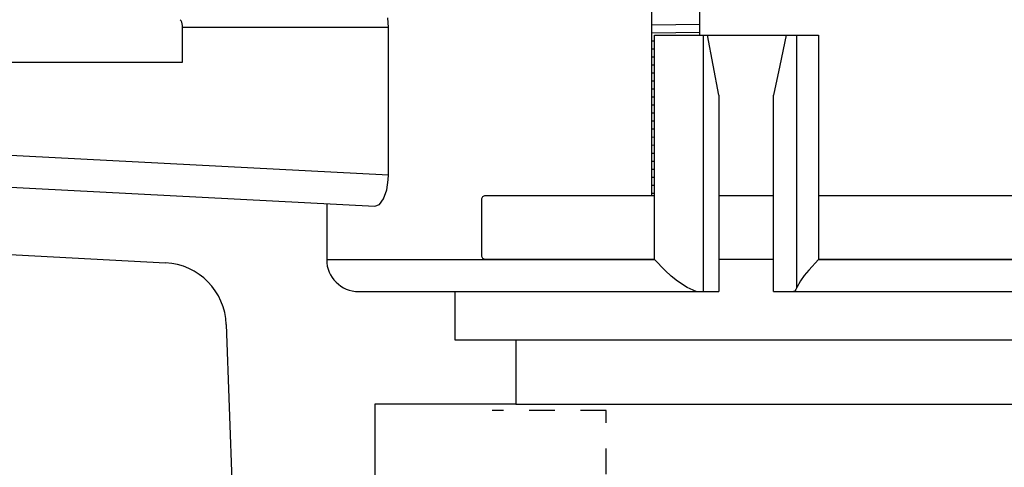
# Model space of a CAD drawing. Extents: x -285 to 5863, y 308 to 3178.
# Tile 347 of 622: x 1791.17 to 1795, y 969.51 to 971.26. Entities that reach past the tile are written whole.
import ezdxf

# ---------------------------------------------------------------- set-up
doc = ezdxf.new("R2010")
doc.units = 0
doc.header["$MEASUREMENT"] = 0
doc.header["$PDSIZE"] = 1
doc.linetypes.add('HIDDEN5', pattern=[0.05, 0.025, -0.025])
doc.layers.get('DEFPOINTS').update_dxf_attribs({"linetype": 'CONTINUOUS'})
for name, color, linetype in [('DIM', 3, 'CONTINUOUS'), ('FILL-TUBE', 1, 'CONTINUOUS'), ('JACK-SCREW', 2, 'CONTINUOUS'), ('SPILL-BUCKET', 1, 'CONTINUOUS')]:
    doc.layers.add(name, color=color, linetype=linetype)
doc.styles.add('SIMPLEX', font='simplex')
doc.dimstyles.new('DIM64', dxfattribs={"dimscale": 64, "dimtxt": 0.09375, "dimasz": 0.09375, "dimexe": 0.0625, "dimexo": 0.0625, "dimgap": 0.046875, "dimtad": 1, "dimdec": 4, "dimzin": 3, "dimdsep": 46, "dimlunit": 4, "dimtxsty": 'SIMPLEX', "dimcen": 0, "dimclrd": 256, "dimclre": 256, "dimclrt": 256, "dimadec": 0, "dimazin": 0, "dimtfac": 1, "dimtdec": 4, "dimtmove": 0, "dimatfit": 3, "dimfxl": 1, "dimfrac": 2, "dimtolj": 1, "dimtzin": 0, "dimarcsym": 0})

# ---------------------------------------------------------------- blocks, each defined once
blk = doc.blocks.new('*D13')
at = {"layer": 'DEFPOINTS', "color": 0, "transparency": 16777216}
for p in [(1368.5472, 978.296), (2031.7725, 978.0147), (1368.5472, 700.5233)]:
    blk.add_point(p, dxfattribs=at)
at = {"layer": 'DIM', "lineweight": -2, "transparency": 16777216}
for p, q in [((1368.5472, 974.296), (1368.5472, 696.5233)), ((2031.7725, 974.0147), (2031.7725, 696.5233)), ((2025.7725, 700.5233), (1374.5472, 700.5233))]:
    blk.add_line(p, q, dxfattribs=at)
at = {"layer": 'DIM', "transparency": 16777216}
for points in [[(1374.5472, 701.5233), (1374.5472, 699.5233), (1368.5472, 700.5233)], [(2025.7725, 701.5233), (2025.7725, 699.5233), (2031.7725, 700.5233)]]:
    blk.add_solid(points, dxfattribs=at)
at = {"layer": 'DIM', "transparency": 16777216, "insert": (1700.1599, 708.0947), "char_height": 6, "attachment_point": 5, "style": 'SIMPLEX'}
blk.add_mtext('\\A1;55\'-3 1/4" (F.V. TANK SLAB)', dxfattribs=at)

msp = doc.modelspace()

# ---------------------------------------------------------------- linework, layer by layer
at = {"layer": 'FILL-TUBE', "color": 1, "linetype": 'HIDDEN5'}
msp.add_lwpolyline([(1793.452, 923.08497), (1793.452, 969.73364), (1793.00849, 969.73364)], dxfattribs=at)
at = {"layer": 'JACK-SCREW'}
for p, q in [((1793.63015, 970.57129), (1793.63015, 971.62265)), ((1793.81765, 971.19569), (1793.81765, 971.62265))]:
    msp.add_line(p, q, dxfattribs=at)
at = {"layer": 'JACK-SCREW', "color": 2, "linetype": 'Continuous'}
for points in [[(1793.63989, 970.32129), (1792.98301, 970.32129, -0.4142136), (1792.96739, 970.33692), (1792.96739, 970.55567, -0.4142136), (1792.98301, 970.57129), (1793.63989, 970.57129)], [(1794.27971, 970.57129), (1797.2114, 970.57129, -0.4142136), (1797.22703, 970.55567), (1797.22703, 970.33692, -0.4142136), (1797.2114, 970.32129), (1794.27971, 970.32129)]]:
    msp.add_lwpolyline(points, format="xyb", dxfattribs=at)
for points in [[(1793.89125, 970.57129), (1794.10429, 970.57129)], [(1794.10429, 970.32129), (1793.89125, 970.32129)]]:
    msp.add_lwpolyline(points, dxfattribs=at)
at = {"layer": 'SPILL-BUCKET', "color": 7, "linetype": 'Continuous'}
for p, q in [((1791.80104, 971.09092), (1791.80104, 971.23413)), ((1793.81765, 971.23791), (1793.63015, 971.23524)), ((1793.81765, 971.20665), (1793.63015, 971.20399)), ((1793.63989, 971.17287), (1793.63015, 971.17273)), ((1793.63989, 971.14162), (1793.63015, 971.14148)), ((1790.42698, 971.09092), (1791.80104, 971.09092)), ((1793.63989, 971.11037), (1793.63015, 971.11023)), ((1793.63989, 971.07911), (1793.63015, 971.07897)), ((1793.63989, 971.04786), (1793.63015, 971.04772)), ((1793.63989, 971.01661), (1793.63015, 971.01647)), ((1793.63989, 970.98535), (1793.63015, 970.98521)), ((1793.63989, 970.9541), (1793.63015, 970.95396)), ((1793.63989, 970.92285), (1793.63015, 970.92271)), ((1793.63989, 970.89159), (1793.63015, 970.89145)), ((1793.63989, 970.86034), (1793.63015, 970.8602)), ((1793.63989, 970.82909), (1793.63015, 970.82895)), ((1793.63989, 970.79783), (1793.63015, 970.7977)), ((1793.63989, 970.76658), (1793.63015, 970.76644)), ((1793.63989, 970.73533), (1793.63015, 970.73519)), ((1793.63989, 970.70407), (1793.63015, 970.70394)), ((1793.63989, 970.67282), (1793.63015, 970.67268)), ((1793.63989, 970.64157), (1793.63015, 970.64143)), ((1793.63989, 970.61031), (1793.63015, 970.61018)), ((1793.63989, 970.57906), (1793.63015, 970.57892))]:
    msp.add_line(p, q, dxfattribs=at)
at = {"layer": 'SPILL-BUCKET', "linetype": 'Continuous'}
for p, q in [((1792.60363, 971.22526), (1792.60088, 971.26401)), ((1792.60363, 971.22526), (1791.80105, 971.22526)), ((1792.60363, 970.65125), (1792.60363, 971.22526)), ((1793.63989, 970.32129), (1793.63989, 971.19569)), ((1793.63989, 971.19569), (1794.27971, 971.19569)), ((1793.82979, 971.19569), (1793.82979, 970.19638)), ((1793.86932, 971.07834), (1793.84747, 971.19569)), ((1794.1537, 971.19569), (1794.12912, 971.07777)), ((1794.1945, 970.21183), (1794.1945, 971.19569)), ((1794.27971, 971.19569), (1794.27971, 970.32129)), ((1793.89125, 970.96148), (1793.86932, 971.07834)), ((1794.12912, 971.07777), (1794.10429, 970.96148)), ((1793.89125, 970.96148), (1793.89125, 970.19638)), ((1794.10429, 970.19638), (1794.10429, 970.96148)), ((1789.98978, 970.78823), (1792.60363, 970.65125)), ((1790.10815, 970.65694), (1792.55129, 970.5289)), ((1792.59708, 970.59267), (1792.60296, 970.63198)), ((1792.60296, 970.63198), (1792.60363, 970.65125)), ((1792.58506, 970.55834), (1792.59708, 970.59267)), ((1792.56879, 970.5359), (1792.58506, 970.55834)), ((1792.36315, 970.53876), (1792.36315, 970.32129)), ((1792.55129, 970.5289), (1792.56879, 970.5359)), ((1792.36315, 970.32129), (1793.63989, 970.32129)), ((1793.64017, 970.32098), (1793.63989, 970.32129)), ((1793.68144, 970.27815), (1793.64017, 970.32098)), ((1794.27941, 970.32098), (1794.24203, 970.28038)), ((1794.27971, 970.32129), (1794.27941, 970.32098)), ((1794.27971, 970.32129), (1797.35773, 970.32129)), ((1793.70543, 970.25684), (1793.68144, 970.27815)), ((1794.24203, 970.28038), (1794.22412, 970.25865)), ((1793.73061, 970.23697), (1793.70543, 970.25684)), ((1793.76812, 970.21246), (1793.73061, 970.23697)), ((1794.20919, 970.23833), (1794.1945, 970.21183)), ((1794.22412, 970.25865), (1794.20919, 970.23833)), ((1792.48807, 970.19638), (1793.89125, 970.19638)), ((1792.86281, 970.19638), (1792.86281, 970.00901)), ((1793.80247, 970.19638), (1793.76812, 970.21246)), ((1794.10429, 970.19638), (1795.10491, 970.19638)), ((1794.18242, 970.19638), (1794.18238, 970.19638)), ((1794.18685, 970.19835), (1794.18242, 970.19638)), ((1794.19107, 970.20405), (1794.18685, 970.19835)), ((1794.19281, 970.20761), (1794.19107, 970.20405)), ((1794.1945, 970.21183), (1794.19281, 970.20761)), ((1793.09965, 970.00901), (1793.09965, 969.75752))]:
    msp.add_line(p, q, dxfattribs=at)
at = {"layer": 'SPILL-BUCKET', "color": 1, "linetype": 'Continuous'}
for p, q in [((1789.9767, 970.40091), (1791.73541, 970.30874)), ((1791.97201, 970.06797), (1792.07882, 967.00939)), ((1792.55052, 969.75752), (1792.55052, 968.54991)), ((1793.09965, 969.75752), (1792.55052, 969.75752))]:
    msp.add_line(p, q, dxfattribs=at)
at = {"layer": 'SPILL-BUCKET'}
for p, q in [((1792.86281, 970.00901), (1797.35974, 970.00901)), ((1793.09965, 969.75752), (1797.1229, 969.75752))]:
    msp.add_line(p, q, dxfattribs=at)
at = {"layer": 'SPILL-BUCKET', "color": 7, "linetype": 'Continuous'}
msp.add_arc((1791.76981, 971.23413), 0.03123, 0, 45, dxfattribs=at)
at = {"layer": 'SPILL-BUCKET', "linetype": 'Continuous'}
msp.add_arc((1792.48807, 970.32129), 0.12491, 180, 270, dxfattribs=at)
at = {"layer": 'SPILL-BUCKET', "color": 1, "linetype": 'Continuous'}
msp.add_arc((1791.72234, 970.05925), 0.24983, 2, 87, dxfattribs=at)

# ---------------------------------------------------------------- dimensions: what is measured, and where the dimension line sits
at = {"layer": 'DIM'}
dim = msp.add_linear_dim(base=(1368.54722, 700.52328), p1=(2031.77254, 978.01471), p2=(1368.54722, 978.29596), angle=180, text='<> (F.V. TANK SLAB)', dimstyle='DIM64', dxfattribs=at)
dim.commit()
dim.dimension.update_dxf_attribs({"geometry": '*D13', "text_midpoint": (1700.15988, 708.09471)})

doc.saveas('drawing.dxf')
